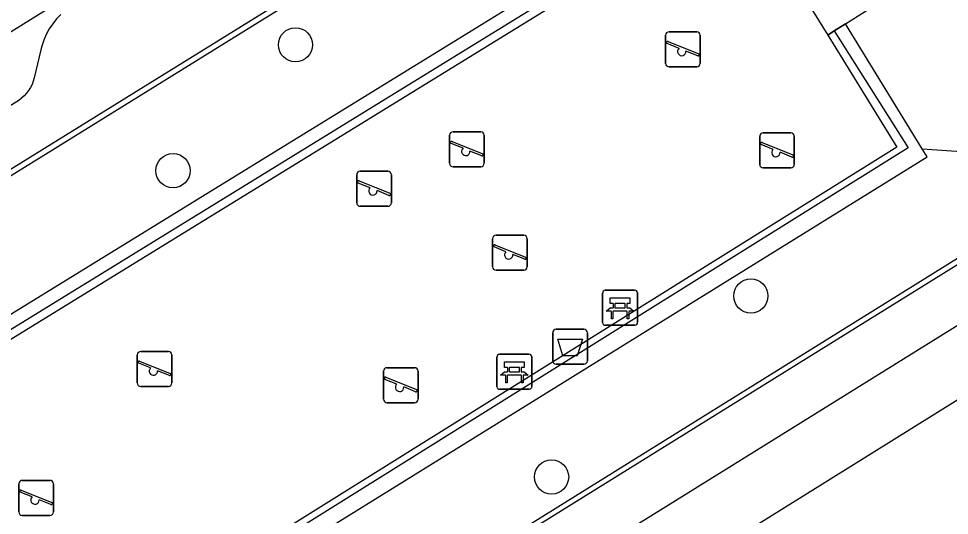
# Model space of a CAD drawing. Extents: x 159280 to 160375, y 384531 to 385872.
# Drawn here: x 159880.97 to 159907.57, y 385304.31 to 385318.5 of the extents above; entities that cross this region are included whole.
import ezdxf

# ---------------------------------------------------------------- set-up
doc = ezdxf.new("R2010")
doc.units = 0
for name, color, linetype in [('IMGEO_Afvalbak', 7, 'Continuous'), ('IMGEO_Bank', 7, 'Continuous'), ('IMGEO_Boom', 7, 'Continuous'), ('IMGEO_Groenvoorziening', 7, 'Continuous'), ('IMGEO_Haag', 7, 'Continuous'), ('IMGEO_Hek', 7, 'Continuous'), ('IMGEO_Rijbaan_lokaal_open', 7, 'Continuous'), ('IMGEO_Speelvoorziening', 7, 'Continuous'), ('IMGEO_Voetpad_open', 7, 'Continuous')]:
    doc.layers.add(name, color=color, linetype=linetype)

msp = doc.modelspace()

# ---------------------------------------------------------------- linework, layer by layer
at = {"layer": 'IMGEO_Afvalbak'}
for p, q in [((159896.235, 385308.729), (159896.235, 385309.529)), ((159896.235, 385309.529), (159896.235, 385308.729)), ((159896.335, 385309.629), (159897.125, 385309.629)), ((159897.125, 385309.629), (159896.335, 385309.629)), ((159897.225, 385309.529), (159897.225, 385308.729)), ((159897.225, 385308.729), (159897.225, 385309.529)), ((159897.125, 385308.629), (159896.335, 385308.629)), ((159896.335, 385308.629), (159897.125, 385308.629))]:
    msp.add_line(p, q, dxfattribs=at)
msp.add_lwpolyline([(159896.378, 385309.343), (159897.082, 385309.343), (159896.933, 385308.873), (159896.527, 385308.873), (159896.378, 385309.343)], dxfattribs=at)
for centre, start, end in [((159896.335, 385309.529), 90, 180), ((159896.335, 385309.529), 90, 180), ((159897.125, 385309.529), 0, 90), ((159897.125, 385309.529), 360, 90), ((159896.335, 385308.729), 180, 270), ((159896.335, 385308.729), 180, 270), ((159897.125, 385308.729), 270, 0), ((159897.125, 385308.729), 270, 0)]:
    msp.add_arc(centre, 0.1, start, end, dxfattribs=at)
at = {"layer": 'IMGEO_Bank'}
for p, q in [((159897.66, 385309.818), (159897.66, 385310.659)), ((159897.66, 385310.659), (159897.66, 385309.818)), ((159897.735, 385310.743), (159898.576, 385310.743)), ((159898.576, 385310.743), (159897.735, 385310.743)), ((159898.66, 385310.668), (159898.66, 385309.827)), ((159898.66, 385309.827), (159898.66, 385310.668)), ((159897.969, 385310.249), (159897.969, 385310.355)), ((159898.013, 385310.355), (159898.013, 385310.249)), ((159898.301, 385310.361), (159898.019, 385310.361)), ((159898.019, 385310.243), (159898.301, 385310.243)), ((159898.307, 385310.249), (159898.307, 385310.355)), ((159898.351, 385310.355), (159898.351, 385310.249)), ((159898.357, 385310.141), (159897.964, 385310.141)), ((159898.585, 385309.743), (159897.744, 385309.743)), ((159897.744, 385309.743), (159898.585, 385309.743)), ((159894.715, 385308.915), (159895.556, 385308.915)), ((159895.556, 385308.915), (159894.715, 385308.915)), ((159894.64, 385307.99), (159894.64, 385308.831)), ((159894.64, 385308.831), (159894.64, 385307.99)), ((159895.64, 385308.84), (159895.64, 385307.999)), ((159895.64, 385307.999), (159895.64, 385308.84)), ((159894.949, 385308.421), (159894.949, 385308.527)), ((159894.993, 385308.527), (159894.993, 385308.421)), ((159895.281, 385308.533), (159894.999, 385308.533)), ((159894.999, 385308.415), (159895.281, 385308.415)), ((159895.287, 385308.421), (159895.287, 385308.527)), ((159895.331, 385308.527), (159895.331, 385308.421)), ((159895.337, 385308.313), (159894.944, 385308.313)), ((159895.565, 385307.915), (159894.724, 385307.915)), ((159894.724, 385307.915), (159895.565, 385307.915))]:
    msp.add_line(p, q, dxfattribs=at)
for points in [[(159897.963, 385310.361), (159897.877, 385310.361), (159897.877, 385310.522), (159898.44, 385310.522), (159898.44, 385310.361), (159898.357, 385310.361)], [(159897.907, 385310.141), (159897.765, 385310.141), (159897.877, 385310.243), (159897.963, 385310.243)], [(159898.357, 385310.243), (159898.44, 385310.243), (159898.552, 385310.141), (159898.413, 385310.141)], [(159897.957, 385310.134), (159897.957, 385309.927), (159897.914, 385309.927), (159897.914, 385310.134)], [(159898.407, 385310.134), (159898.407, 385309.927), (159898.363, 385309.927), (159898.363, 385310.134)], [(159894.943, 385308.533), (159894.857, 385308.533), (159894.857, 385308.694), (159895.42, 385308.694), (159895.42, 385308.533), (159895.337, 385308.533)], [(159894.887, 385308.313), (159894.745, 385308.313), (159894.857, 385308.415), (159894.943, 385308.415)], [(159895.337, 385308.415), (159895.42, 385308.415), (159895.532, 385308.313), (159895.393, 385308.313)], [(159894.937, 385308.306), (159894.937, 385308.099), (159894.894, 385308.099), (159894.894, 385308.306)], [(159895.387, 385308.306), (159895.387, 385308.099), (159895.343, 385308.099), (159895.343, 385308.306)]]:
    msp.add_lwpolyline(points, dxfattribs=at)
for centre, radius, start, end in [((159897.738, 385310.665), 0.0779, 92.4484, 184.2845), ((159897.738, 385310.665), 0.0779, 92.4484, 184.2845), ((159898.582, 385310.665), 0.0779, 2.4484, 94.2845), ((159898.582, 385310.665), 0.0779, 2.4484, 94.2845), ((159897.962, 385310.354), 0.00671, 2.8957, 87.1043), ((159897.962, 385310.25), 0.00671, 272.8957, 357.1043), ((159898.019, 385310.354), 0.00671, 92.8957, 177.1043), ((159898.019, 385310.25), 0.00671, 182.8957, 267.1043), ((159898.301, 385310.354), 0.00671, 2.8957, 87.1043), ((159898.301, 385310.25), 0.00671, 272.8957, 357.1043), ((159898.358, 385310.354), 0.00671, 92.8957, 177.1043), ((159898.358, 385310.25), 0.00671, 182.8957, 267.1043), ((159897.907, 385310.134), 0.00671, 2.8957, 87.1043), ((159897.964, 385310.134), 0.00671, 92.8957, 177.1043), ((159898.356, 385310.134), 0.00671, 2.8957, 87.1043), ((159898.413, 385310.134), 0.00671, 92.8957, 177.1043), ((159897.738, 385309.821), 0.0779, 182.4484, 274.2845), ((159897.738, 385309.821), 0.0779, 182.4484, 274.2845), ((159898.582, 385309.821), 0.0779, 272.4484, 4.2845), ((159898.582, 385309.821), 0.0779, 272.4484, 4.2845), ((159894.718, 385308.837), 0.0779, 92.4484, 184.2845), ((159894.718, 385308.837), 0.0779, 92.4484, 184.2845), ((159895.562, 385308.837), 0.0779, 2.4484, 94.2845), ((159895.562, 385308.837), 0.0779, 2.4484, 94.2845), ((159894.942, 385308.526), 0.00671, 2.8957, 87.1043), ((159894.942, 385308.422), 0.00671, 272.8957, 357.1043), ((159894.999, 385308.526), 0.00671, 92.8957, 177.1043), ((159894.999, 385308.422), 0.00671, 182.8957, 267.1043), ((159895.281, 385308.526), 0.00671, 2.8957, 87.1043), ((159895.281, 385308.422), 0.00671, 272.8957, 357.1043), ((159895.338, 385308.526), 0.00671, 92.8957, 177.1043), ((159895.338, 385308.422), 0.00671, 182.8957, 267.1043), ((159894.887, 385308.306), 0.00671, 2.8957, 87.1043), ((159894.944, 385308.306), 0.00671, 92.8957, 177.1043), ((159895.336, 385308.306), 0.00671, 2.8957, 87.1043), ((159895.393, 385308.306), 0.00671, 92.8957, 177.1043), ((159894.718, 385307.993), 0.0779, 182.4484, 274.2845), ((159894.718, 385307.993), 0.0779, 182.4484, 274.2845), ((159895.562, 385307.993), 0.0779, 272.4484, 4.2845), ((159895.562, 385307.993), 0.0779, 272.4484, 4.2845)]:
    msp.add_arc(centre, radius, start, end, dxfattribs=at)
at = {"layer": 'IMGEO_Boom'}
for centre in [(159888.88, 385317.756), (159885.381, 385314.159), (159901.899, 385310.581), (159896.202, 385305.41)]:
    msp.add_circle(centre, 0.489, dxfattribs=at)
at = {"layer": 'IMGEO_Groenvoorziening'}
msp.add_lwpolyline([(159906.801, 385314.782), (159912.244, 385314.409), (159912.511, 385314.39)], dxfattribs=at)
at = {"layer": 'IMGEO_Haag'}
for points in [[(159901.814, 385322.887), (159901.755, 385322.984), (159876.131, 385307.219)], [(159876.966, 385307.029), (159901.558, 385322.159), (159903.303, 385319.326)], [(159906.801, 385314.782), (159904.604, 385318.354)], [(159904.099, 385318.034), (159906.071, 385314.832), (159881.637, 385299.589)], [(159881.435, 385298.753), (159906.941, 385314.555), (159906.801, 385314.782)]]:
    msp.add_lwpolyline(points, dxfattribs=at)
at = {"layer": 'IMGEO_Hek'}
for points in [[(159871.474, 385308.282), (159903.702, 385328.25)], [(159876.639, 385307.103), (159901.681, 385322.51)], [(159904.604, 385318.354), (159907.141, 385319.962)], [(159904.282, 385318.151), (159904.604, 385318.354)], [(159904.099, 385318.034), (159904.282, 385318.151)], [(159904.282, 385318.151), (159906.4, 385314.809)], [(159906.4, 385314.809), (159881.572, 385299.321)], [(159912.244, 385314.409), (159880.435, 385294.629)]]:
    msp.add_lwpolyline(points, dxfattribs=at)
at = {"layer": 'IMGEO_Rijbaan_lokaal_open'}
for points in [[(159879.136, 385317.138), (159885.584, 385321.142)], [(159901.037, 385303.404), (159918.813, 385314.468)]]:
    msp.add_lwpolyline(points, dxfattribs=at)
at = {"layer": 'IMGEO_Speelvoorziening'}
for p, q in [((159899.463, 385317.226), (159899.463, 385318.026)), ((159899.463, 385318.026), (159899.463, 385317.226)), ((159899.563, 385318.126), (159900.353, 385318.126)), ((159900.353, 385318.126), (159899.563, 385318.126)), ((159900.453, 385318.026), (159900.453, 385317.226)), ((159900.453, 385317.226), (159900.453, 385318.026)), ((159899.846, 385317.654), (159899.507, 385317.791)), ((159899.532, 385317.851), (159900.408, 385317.498)), ((159900.384, 385317.438), (159900.044, 385317.575)), ((159900.353, 385317.126), (159899.563, 385317.126)), ((159899.563, 385317.126), (159900.353, 385317.126)), ((159893.288, 385314.371), (159893.288, 385315.171)), ((159893.288, 385315.171), (159893.288, 385314.371)), ((159893.388, 385315.271), (159894.178, 385315.271)), ((159894.178, 385315.271), (159893.388, 385315.271)), ((159894.278, 385315.171), (159894.278, 385314.371)), ((159894.278, 385314.371), (159894.278, 385315.171)), ((159902.152, 385314.338), (159902.152, 385315.138)), ((159902.152, 385315.138), (159902.152, 385314.338)), ((159902.252, 385315.238), (159903.042, 385315.238)), ((159903.042, 385315.238), (159902.252, 385315.238)), ((159903.142, 385315.138), (159903.142, 385314.338)), ((159903.142, 385314.338), (159903.142, 385315.138)), ((159893.671, 385314.799), (159893.332, 385314.936)), ((159893.357, 385314.996), (159894.233, 385314.643)), ((159902.535, 385314.766), (159902.196, 385314.903)), ((159902.221, 385314.963), (159903.097, 385314.61)), ((159894.209, 385314.583), (159893.869, 385314.72)), ((159903.073, 385314.55), (159902.733, 385314.687)), ((159894.178, 385314.271), (159893.388, 385314.271)), ((159893.388, 385314.271), (159894.178, 385314.271)), ((159903.042, 385314.238), (159902.252, 385314.238)), ((159902.252, 385314.238), (159903.042, 385314.238)), ((159890.632, 385313.242), (159890.632, 385314.042)), ((159890.632, 385314.042), (159890.632, 385313.242)), ((159890.732, 385314.142), (159891.522, 385314.142)), ((159891.522, 385314.142), (159890.732, 385314.142)), ((159891.622, 385314.042), (159891.622, 385313.242)), ((159891.622, 385313.242), (159891.622, 385314.042)), ((159891.015, 385313.67), (159890.676, 385313.807)), ((159890.701, 385313.867), (159891.577, 385313.514)), ((159891.553, 385313.454), (159891.213, 385313.591)), ((159891.522, 385313.142), (159890.732, 385313.142)), ((159890.732, 385313.142), (159891.522, 385313.142)), ((159894.516, 385311.416), (159894.516, 385312.216)), ((159894.516, 385312.216), (159894.516, 385311.416)), ((159894.616, 385312.316), (159895.406, 385312.316)), ((159895.406, 385312.316), (159894.616, 385312.316)), ((159895.506, 385312.216), (159895.506, 385311.416)), ((159895.506, 385311.416), (159895.506, 385312.216)), ((159894.899, 385311.844), (159894.56, 385311.981)), ((159894.585, 385312.041), (159895.461, 385311.688)), ((159895.437, 385311.628), (159895.097, 385311.765)), ((159895.406, 385311.316), (159894.616, 385311.316)), ((159894.616, 385311.316), (159895.406, 385311.316)), ((159884.357, 385308.096), (159884.357, 385308.896)), ((159884.357, 385308.896), (159884.357, 385308.096)), ((159884.457, 385308.996), (159885.247, 385308.996)), ((159885.247, 385308.996), (159884.457, 385308.996)), ((159885.347, 385308.896), (159885.347, 385308.096)), ((159885.347, 385308.096), (159885.347, 385308.896)), ((159884.74, 385308.524), (159884.401, 385308.661)), ((159884.426, 385308.721), (159885.302, 385308.368)), ((159885.278, 385308.308), (159884.938, 385308.445)), ((159891.395, 385307.631), (159891.395, 385308.431)), ((159891.395, 385308.431), (159891.395, 385307.631)), ((159891.495, 385308.531), (159892.285, 385308.531)), ((159892.285, 385308.531), (159891.495, 385308.531)), ((159892.385, 385308.431), (159892.385, 385307.631)), ((159892.385, 385307.631), (159892.385, 385308.431)), ((159891.778, 385308.059), (159891.439, 385308.196)), ((159891.464, 385308.256), (159892.34, 385307.903)), ((159885.247, 385307.996), (159884.457, 385307.996)), ((159884.457, 385307.996), (159885.247, 385307.996)), ((159892.316, 385307.843), (159891.976, 385307.98)), ((159892.285, 385307.531), (159891.495, 385307.531)), ((159891.495, 385307.531), (159892.285, 385307.531)), ((159880.97, 385304.411), (159880.97, 385305.211)), ((159880.97, 385305.211), (159880.97, 385304.411)), ((159881.07, 385305.311), (159881.86, 385305.311)), ((159881.86, 385305.311), (159881.07, 385305.311)), ((159881.96, 385305.211), (159881.96, 385304.411)), ((159881.96, 385304.411), (159881.96, 385305.211)), ((159881.353, 385304.839), (159881.014, 385304.976)), ((159881.039, 385305.036), (159881.915, 385304.683)), ((159881.891, 385304.623), (159881.551, 385304.76)), ((159881.86, 385304.311), (159881.07, 385304.311)), ((159881.07, 385304.311), (159881.86, 385304.311))]:
    msp.add_line(p, q, dxfattribs=at)
for centre, radius, start, end in [((159899.563, 385318.026), 0.1, 90, 180), ((159899.563, 385318.026), 0.1, 90, 180), ((159900.353, 385318.026), 0.1, 0, 90), ((159900.353, 385318.026), 0.1, 360, 90), ((159899.52, 385317.821), 0.0327, 68.078, 248.078), ((159899.925, 385317.564), 0.12, 130.9928, 5.1632), ((159900.396, 385317.468), 0.0327, 248.078, 68.078), ((159899.563, 385317.226), 0.1, 180, 270), ((159899.563, 385317.226), 0.1, 180, 270), ((159900.353, 385317.226), 0.1, 270, 0), ((159900.353, 385317.226), 0.1, 270, 0), ((159893.388, 385315.171), 0.1, 90, 180), ((159893.388, 385315.171), 0.1, 90, 180), ((159894.178, 385315.171), 0.1, 0, 90), ((159894.178, 385315.171), 0.1, 360, 90), ((159902.252, 385315.138), 0.1, 90, 180), ((159902.252, 385315.138), 0.1, 90, 180), ((159903.042, 385315.138), 0.1, 0, 90), ((159903.042, 385315.138), 0.1, 360, 90), ((159893.345, 385314.966), 0.0327, 68.078, 248.078), ((159893.75, 385314.709), 0.12, 130.9928, 5.1632), ((159902.209, 385314.933), 0.0327, 68.078, 248.078), ((159902.614, 385314.676), 0.12, 130.9928, 5.1632), ((159894.221, 385314.613), 0.0327, 248.078, 68.078), ((159903.085, 385314.58), 0.0327, 248.078, 68.078), ((159893.388, 385314.371), 0.1, 180, 270), ((159893.388, 385314.371), 0.1, 180, 270), ((159894.178, 385314.371), 0.1, 270, 0), ((159894.178, 385314.371), 0.1, 270, 0), ((159902.252, 385314.338), 0.1, 180, 270), ((159902.252, 385314.338), 0.1, 180, 270), ((159903.042, 385314.338), 0.1, 270, 0), ((159903.042, 385314.338), 0.1, 270, 0), ((159890.732, 385314.042), 0.1, 90, 180), ((159890.732, 385314.042), 0.1, 90, 180), ((159891.522, 385314.042), 0.1, 0, 90), ((159891.522, 385314.042), 0.1, 360, 90), ((159890.689, 385313.837), 0.0327, 68.078, 248.078), ((159891.094, 385313.58), 0.12, 130.9928, 5.1632), ((159891.565, 385313.484), 0.0327, 248.078, 68.078), ((159890.732, 385313.242), 0.1, 180, 270), ((159890.732, 385313.242), 0.1, 180, 270), ((159891.522, 385313.242), 0.1, 270, 0), ((159891.522, 385313.242), 0.1, 270, 0), ((159894.616, 385312.216), 0.1, 90, 180), ((159894.616, 385312.216), 0.1, 90, 180), ((159895.406, 385312.216), 0.1, 0, 90), ((159895.406, 385312.216), 0.1, 360, 90), ((159894.573, 385312.011), 0.0327, 68.078, 248.078), ((159894.978, 385311.754), 0.12, 130.9928, 5.1632), ((159895.449, 385311.658), 0.0327, 248.078, 68.078), ((159894.616, 385311.416), 0.1, 180, 270), ((159894.616, 385311.416), 0.1, 180, 270), ((159895.406, 385311.416), 0.1, 270, 0), ((159895.406, 385311.416), 0.1, 270, 0), ((159884.457, 385308.896), 0.1, 90, 180), ((159884.457, 385308.896), 0.1, 90, 180), ((159885.247, 385308.896), 0.1, 0, 90), ((159885.247, 385308.896), 0.1, 360, 90), ((159884.414, 385308.691), 0.0327, 68.078, 248.078), ((159884.819, 385308.434), 0.12, 130.9928, 5.1632), ((159885.29, 385308.338), 0.0327, 248.078, 68.078), ((159891.495, 385308.431), 0.1, 90, 180), ((159891.495, 385308.431), 0.1, 90, 180), ((159892.285, 385308.431), 0.1, 0, 90), ((159892.285, 385308.431), 0.1, 360, 90), ((159884.457, 385308.096), 0.1, 180, 270), ((159884.457, 385308.096), 0.1, 180, 270), ((159885.247, 385308.096), 0.1, 270, 0), ((159885.247, 385308.096), 0.1, 270, 0), ((159891.452, 385308.226), 0.0327, 68.078, 248.078), ((159891.857, 385307.969), 0.12, 130.9928, 5.1632), ((159892.328, 385307.873), 0.0327, 248.078, 68.078), ((159891.495, 385307.631), 0.1, 180, 270), ((159891.495, 385307.631), 0.1, 180, 270), ((159892.285, 385307.631), 0.1, 270, 0), ((159892.285, 385307.631), 0.1, 270, 0), ((159881.07, 385305.211), 0.1, 90, 180), ((159881.07, 385305.211), 0.1, 90, 180), ((159881.86, 385305.211), 0.1, 0, 90), ((159881.86, 385305.211), 0.1, 360, 90), ((159881.027, 385305.006), 0.0327, 68.078, 248.078), ((159881.432, 385304.749), 0.12, 130.9928, 5.1632), ((159881.903, 385304.653), 0.0327, 248.078, 68.078), ((159881.07, 385304.411), 0.1, 180, 270), ((159881.07, 385304.411), 0.1, 180, 270), ((159881.86, 385304.411), 0.1, 270, 0), ((159881.86, 385304.411), 0.1, 270, 0)]:
    msp.add_arc(centre, radius, start, end, dxfattribs=at)
at = {"layer": 'IMGEO_Voetpad_open'}
for points in [[(159871.252, 385308.333), (159884.259, 385316.383), (159903.778, 385328.465)], [(159904.604, 385318.354), (159907.141, 385319.962), (159908.52, 385320.766), (159912.511, 385314.39)], [(159903.303, 385319.326), (159904.099, 385318.034)], [(159882.177, 385318.624), (159882.053, 385318.495), (159881.941, 385318.355), (159881.842, 385318.207), (159881.757, 385318.05), (159881.686, 385317.886), (159881.63, 385317.716), (159881.603, 385317.609), (159881.413, 385316.81), (159881.386, 385316.719), (159881.349, 385316.626), (159881.304, 385316.536), (159881.252, 385316.45), (159881.191, 385316.37), (159881.124, 385316.295), (159881.05, 385316.227), (159880.971, 385316.165), (159862.261, 385304.581)], [(159904.604, 385318.354), (159904.282, 385318.151), (159904.099, 385318.034)], [(159912.511, 385314.39), (159893.619, 385302.663), (159880.385, 385294.425)], [(159914.618, 385313.967), (159896.369, 385302.636)]]:
    msp.add_lwpolyline(points, dxfattribs=at)

doc.saveas('drawing.dxf')
